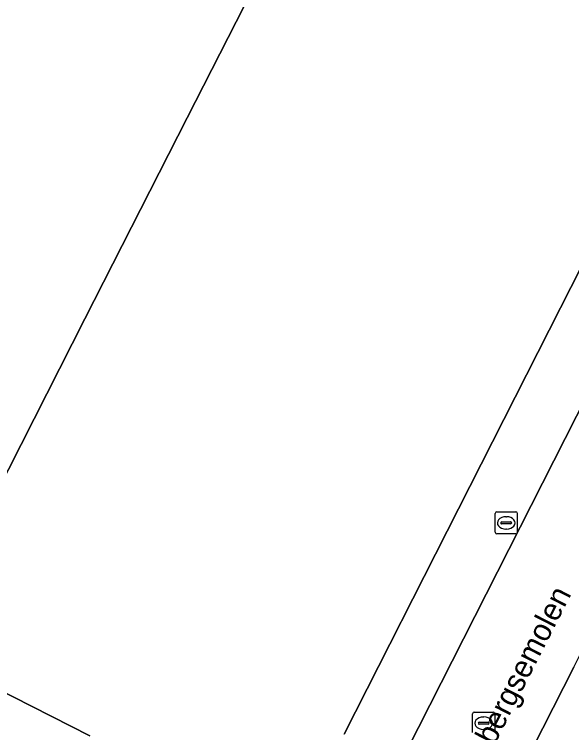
# Model space of a CAD drawing. Extents: x 161241 to 161758, y 384138 to 384885.
# Drawn here: x 161530.14 to 161555.31, y 384452.33 to 384484.75 of the extents above; entities that cross this region are included whole.
import ezdxf

# ---------------------------------------------------------------- set-up
doc = ezdxf.new("R2010")
doc.units = 0
for name, color, linetype in [('IMGEO_Erf', 7, 'Continuous'), ('IMGEO_Kolk', 7, 'Continuous'), ('IMGEO_Openbare_ruimte_label', 7, 'Continuous'), ('IMGEO_Pand', 7, 'Continuous'), ('IMGEO_Parkeervlak_open', 7, 'Continuous'), ('IMGEO_Rijbaan_lokaal_open', 7, 'Continuous'), ('IMGEO_Rioolput', 7, 'Continuous'), ('IMGEO_Voetpad_open', 7, 'Continuous')]:
    doc.layers.add(name, color=color, linetype=linetype)

msp = doc.modelspace()

# ---------------------------------------------------------------- linework, layer by layer
at = {"layer": 'IMGEO_Erf'}
msp.add_lwpolyline([(161533.54, 384452.19), (161525.753, 384456.145), (161528.137, 384460.824), (161533.323, 384471), (161537.947, 384480.074), (161543.125, 384490.234), (161545.574, 384495.041)], dxfattribs=at)
at = {"layer": 'IMGEO_Kolk'}
for p, q in [((161550.907, 384453.253), (161551.759, 384453.253)), ((161550.832, 384452.327), (161550.832, 384453.179)), ((161551.32, 384453.033), (161551.345, 384453.033)), ((161551.833, 384453.179), (161551.833, 384452.327)), ((161551.091, 384452.747), (161551.091, 384452.759)), ((161551.529, 384452.71), (161551.131, 384452.71)), ((161551.134, 384452.796), (161551.532, 384452.796)), ((161551.575, 384452.759), (161551.575, 384452.747)), ((161551.343, 384452.473), (161551.318, 384452.473))]:
    msp.add_line(p, q, dxfattribs=at)
for points in [[(161550.907, 384453.253), (161551.759, 384453.253)], [(161550.832, 384452.327), (161550.832, 384453.179)], [(161551.833, 384453.179), (161551.833, 384452.327)]]:
    msp.add_lwpolyline(points, dxfattribs=at)
for centre, radius, start, end in [((161550.909, 384453.177), 0.0765, 91.552, 178.448), ((161550.909, 384453.177), 0.0765, 91.552, 178.448), ((161551.757, 384453.177), 0.0765, 1.552, 88.448), ((161551.757, 384453.177), 0.0765, 1.552, 88.448), ((161551.131, 384452.756), 0.0403, 85.8775, 175.7526), ((161551.128, 384452.746), 0.0366, 178.938, 274.7102), ((161551.532, 384452.753), 0.043, 264.8664, 352.4533), ((161551.536, 384452.758), 0.0386, 1.7309, 96.639)]:
    msp.add_arc(centre, radius, start, end, dxfattribs=at)
for centre, major_axis, ratio, start_param, end_param in [((161551.319, 384452.753), (-0.387, 0.002), 0.722429, 4.712389, 7.853982), ((161551.344, 384452.753), (-0.39, 0.002), 0.717154, 1.570796, 4.712389)]:
    msp.add_ellipse(centre, major_axis=major_axis, ratio=ratio, start_param=start_param, end_param=end_param, dxfattribs=at)
at = {"layer": 'IMGEO_Pand'}
for points in [[(161565.227, 384533.748), (161560.039, 384523.536), (161555.424, 384514.452), (161550.264, 384504.297), (161548.081, 384500), (161547.837, 384499.52), (161549.173, 384498.829), (161546.917, 384494.362), (161545.574, 384495.041), (161543.125, 384490.234), (161537.947, 384480.074), (161533.323, 384471), (161528.137, 384460.824)], [(161545.025, 384452.253), (161550.195, 384462.432), (161554.798, 384471.495), (161559.976, 384481.689), (161562.212, 384486.092), (161564.22, 384485.074), (161565.568, 384487.732), (161562.083, 384489.499), (161560.841, 384490.129), (161561.999, 384492.413), (161563.241, 384491.783), (161564.728, 384491.029), (161564.842, 384491.252), (161567.082, 384495.672), (161569.275, 384500), (161572.257, 384505.884), (161576.837, 384514.921), (161582.032, 384525.172), (161584.435, 384529.913)], [(161525.753, 384456.145), (161533.54, 384452.19)]]:
    msp.add_lwpolyline(points, dxfattribs=at)
at = {"layer": 'IMGEO_Parkeervlak_open'}
msp.add_lwpolyline([(161555.408, 384455.277), (161544.686, 384434.205)], dxfattribs=at)
at = {"layer": 'IMGEO_Rijbaan_lokaal_open'}
msp.add_lwpolyline([(161566.167, 384476.349), (161561.636, 384478.649), (161544.826, 384445.532), (161539.566, 384435.11), (161544.01, 384432.866), (161544.686, 384434.205), (161555.408, 384455.277), (161555.669, 384455.831), (161555.994, 384456.449)], close=True, dxfattribs=at)
at = {"layer": 'IMGEO_Rioolput'}
for p, q in [((161551.926, 384462.294), (161552.778, 384462.294)), ((161551.851, 384461.368), (161551.851, 384462.22)), ((161552.339, 384462.074), (161552.364, 384462.074)), ((161552.852, 384462.22), (161552.852, 384461.368)), ((161552.11, 384461.788), (161552.11, 384461.8)), ((161552.548, 384461.751), (161552.15, 384461.751)), ((161552.153, 384461.837), (161552.551, 384461.837)), ((161552.594, 384461.8), (161552.594, 384461.788)), ((161552.778, 384461.294), (161551.926, 384461.294)), ((161552.362, 384461.514), (161552.337, 384461.514))]:
    msp.add_line(p, q, dxfattribs=at)
for points in [[(161551.926, 384462.294), (161552.778, 384462.294)], [(161551.851, 384461.368), (161551.851, 384462.22)], [(161552.852, 384462.22), (161552.852, 384461.368)], [(161552.778, 384461.294), (161551.926, 384461.294)]]:
    msp.add_lwpolyline(points, dxfattribs=at)
for centre, radius, start, end in [((161551.928, 384462.218), 0.0765, 91.552, 178.448), ((161551.928, 384462.218), 0.0765, 91.552, 178.448), ((161552.776, 384462.218), 0.0765, 1.552, 88.448), ((161552.776, 384462.218), 0.0765, 1.552, 88.448), ((161552.15, 384461.797), 0.0403, 85.8775, 175.7526), ((161552.147, 384461.787), 0.0366, 178.938, 274.7102), ((161552.551, 384461.794), 0.043, 264.8664, 352.4533), ((161552.555, 384461.799), 0.0386, 1.7309, 96.639), ((161551.928, 384461.37), 0.0765, 181.552, 268.448), ((161551.928, 384461.37), 0.0765, 181.552, 268.448), ((161552.776, 384461.37), 0.0765, 271.552, 358.448), ((161552.776, 384461.37), 0.0765, 271.552, 358.448)]:
    msp.add_arc(centre, radius, start, end, dxfattribs=at)
for centre, major_axis, ratio, start_param, end_param in [((161552.338, 384461.794), (-0.387, 0.002), 0.722429, 4.712389, 7.853982), ((161552.363, 384461.794), (-0.39, 0.002), 0.717154, 1.570796, 4.712389)]:
    msp.add_ellipse(centre, major_axis=major_axis, ratio=ratio, start_param=start_param, end_param=end_param, dxfattribs=at)
at = {"layer": 'IMGEO_Voetpad_open'}
for points in [[(161584.435, 384529.913), (161582.032, 384525.172), (161576.837, 384514.921), (161572.257, 384505.884), (161569.275, 384500), (161567.082, 384495.672), (161564.842, 384491.252), (161564.728, 384491.029), (161563.241, 384491.783), (161561.999, 384492.413), (161560.841, 384490.129), (161562.083, 384489.499), (161565.568, 384487.732), (161564.22, 384485.074), (161562.212, 384486.092), (161559.976, 384481.689), (161554.798, 384471.495), (161550.195, 384462.432), (161545.025, 384452.253)], [(161533.998, 384449.45), (161535.215, 384448.848), (161535.519, 384449.439), (161542.574, 384445.815), (161544.826, 384445.532), (161561.636, 384478.649)]]:
    msp.add_lwpolyline(points, dxfattribs=at)

# ---------------------------------------------------------------- texts
at = {"layer": 'IMGEO_Openbare_ruimte_label'}
msp.add_text('Venbergsemolen', height=1, rotation=62.9993, dxfattribs=at).set_placement((161550.721, 384449.588))

doc.saveas('drawing.dxf')
